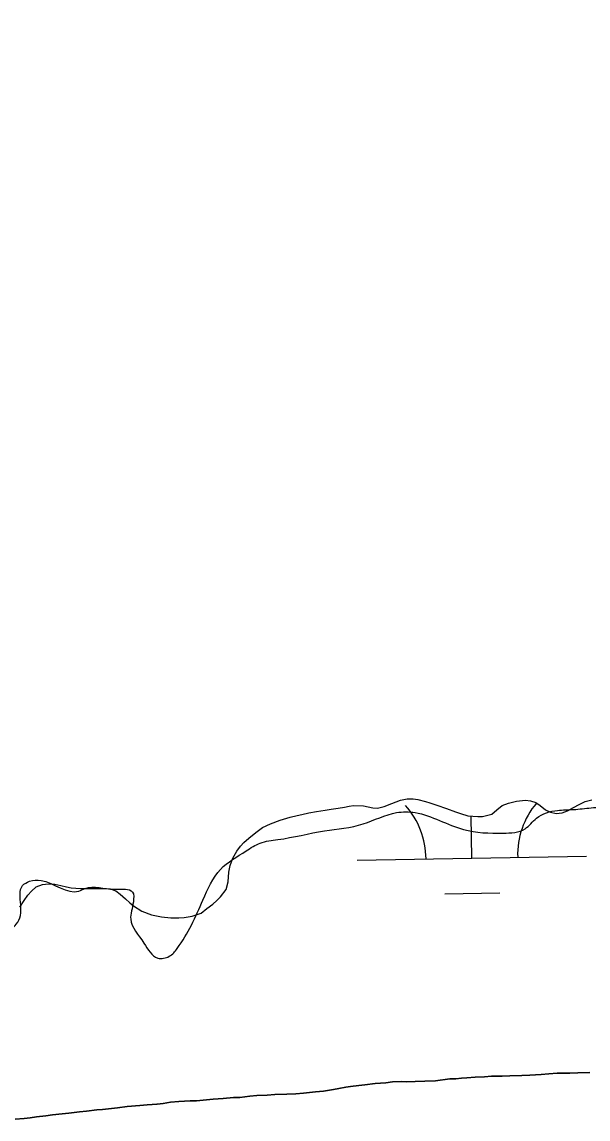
# Model space of a CAD drawing. Extents: x 3887375 to 3925618, y 296674 to 322633.
# Drawn here: x 3922118.9 to 3922365.9, y 315397.1 to 315875.7 of the extents above; entities that cross this region are included whole.
import ezdxf

# ---------------------------------------------------------------- set-up
doc = ezdxf.new("R2010")
doc.units = 0
for name, color, linetype in [('V-RIVR-EDGE', 7, 'Continuous'), ('V-TOPO-SHOR', 7, 'Continuous'), ('V-WETL-SWMP', 7, 'Continuous')]:
    doc.layers.add(name, color=color, linetype=linetype)

msp = doc.modelspace()

# ---------------------------------------------------------------- linework, layer by layer
at = {"layer": 'V-RIVR-EDGE'}
msp.add_spline([(3921912.46, 315848), (3921915.09, 315862.52), (3921914.74, 315875.19), (3921916.69, 315887.47), (3921920.57, 315902.04), (3921921.35, 315908.56), (3921921.36, 315912.79), (3921920.22, 315916.24), (3921921.01, 315924.68), (3921922.96, 315936.96), (3921922.59, 315943.1), (3921922.6, 315947.33), (3921923.37, 315949.63), (3921925.29, 315949.62), (3921927.96, 315944.63), (3921937.54, 315935.77), (3921944.45, 315935.76), (3921954.81, 315937.27), (3921958.28, 315943.4), (3921958.29, 315948.39), (3921957.93, 315954.53), (3921952.57, 315963.37), (3921948.75, 315969.52), (3921949.14, 315973.36), (3921954.14, 315976.8), (3921959.91, 315981.01), (3921960.31, 315987.53), (3921958.79, 315995.21), (3921958.07, 316014.4), (3921959.61, 316016.32), (3921964.6, 316017.07), (3921976.12, 316015.89), (3921979.58, 316020.49), (3921979.98, 316026.63), (3921975.78, 316036.24), (3921976.57, 316045.45), (3921975.45, 316057.35), (3921972.4, 316064.26), (3921968.18, 316066.19), (3921962.03, 316063.52), (3921954.73, 316058.17), (3921952.41, 316052.8), (3921948.56, 316045.9), (3921943.18, 316043.99), (3921939.72, 316044), (3921939.35, 316046.31), (3921939.36, 316050.91), (3921942.07, 316060.88), (3921944.76, 316063.18), (3921951.68, 316067), (3921955.91, 316071.98), (3921960.92, 316078.11), (3921960.94, 316087.7), (3921960.97, 316100.75), (3921961, 316112.27), (3921963.34, 316127.23), (3921964.91, 316139.89), (3921969.53, 316146.79), (3921976.45, 316152.15), (3921992.59, 316159.02), (3922000.66, 316163.6), (3922008.36, 316172.03), (3922010.3, 316181.23), (3922010.32, 316189.68), (3922008.03, 316193.14), (3922002.66, 316195.84), (3921994.22, 316195.47), (3921987.32, 316202.02), (3921984.27, 316208.93), (3921983.91, 316218.53), (3921983.93, 316227.74), (3921978.59, 316241.19), (3921975.93, 316250.4), (3921974.43, 316264.22), (3921974.45, 316272.67), (3921976, 316277.65), (3921979.07, 316281.1), (3921983.3, 316284.16), (3921987.15, 316288.76), (3921995.62, 316296.03), (3922002.93, 316305.99), (3922006.79, 316312.89), (3922013.72, 316320.55), (3922041.01, 316337.75), (3922056.38, 316345.01), (3922069.05, 316345.36), (3922089.01, 316346.84), (3922099.75, 316346.82), (3922107.81, 316346.03), (3922110.51, 316349.48), (3922119.35, 316356.36), (3922131.64, 316360.17), (3922150.07, 316362.43), (3922165.8, 316361.24), (3922180.38, 316357.36), (3922190.35, 316355.42), (3922201.87, 316354.62), (3922210.68, 316350.38), (3922211.45, 316348.08), (3922212.97, 316342.32), (3922219.87, 316338.46), (3922222.17, 316338.84), (3922232.16, 316342.65), (3922243.67, 316343.39), (3922253.65, 316342.6), (3922260.17, 316339.51), (3922264.38, 316335.28), (3922267.81, 316324.91), (3922267.8, 316321.45), (3922263.95, 316316.09), (3922255.11, 316311.89), (3922242.06, 316311.54), (3922225.94, 316312.73), (3922217.12, 316312.75), (3922209.44, 316311.24), (3922200.98, 316304.73), (3922197.51, 316301.29), (3922197.12, 316297.45), (3922198.65, 316293.99), (3922201.32, 316287.08), (3922201.69, 316283.24), (3922199.38, 316280.56), (3922194, 316279.42), (3922189, 316274.06), (3922182.46, 316266.01), (3922173.21, 316253.75), (3922168.22, 316250.31), (3922161.31, 316249.56), (3922156.7, 316249.19), (3922154.77, 316246.51), (3922154.76, 316242.28), (3922153.6, 316238.45), (3922145.15, 316233.1), (3922134.39, 316228.13), (3922129.01, 316228.15), (3922124.03, 316230.46), (3922120.2, 316233.93), (3922117.9, 316233.93), (3922112.9, 316231.26), (3922101.35, 316217.85), (3922094.81, 316210.96), (3922090.97, 316209.05), (3922085.21, 316207.91), (3922082.13, 316204.85), (3922082.12, 316201.4), (3922087.09, 316194.48), (3922087.09, 316191.79), (3922084.01, 316187.96), (3922076.31, 316179.92), (3922071.69, 316174.56), (3922071.29, 316168.42), (3922066.3, 316164.97), (3922065.51, 316155.76), (3922062.42, 316150.4), (3922059.73, 316146.18), (3922050.89, 316143.52), (3922043.98, 316142.38), (3922038.6, 316138.94), (3922037.44, 316135.11), (3922035.87, 316123.98), (3922035.48, 316118.23), (3922035.85, 316113.62), (3922040.05, 316103.63), (3922040.04, 316100.18), (3922040.02, 316092.5), (3922040.39, 316086.36), (3922041.52, 316078.29), (3922039.95, 316065.25), (3922036.48, 316057.58), (3922031.47, 316051.07), (3922023.4, 316046.48), (3922020.7, 316041.88), (3922020.31, 316036.51), (3922022.95, 316019.23), (3922028.67, 316003.87), (3922032.08, 315988.12), (3922033.57, 315968.54), (3922038.88, 315940.9), (3922044.99, 315928.22), (3922052.65, 315922.06), (3922055.72, 315922.43), (3922077.26, 315941.57), (3922107.27, 315970.28), (3922114.56, 315970.26), (3922122.23, 315967.56), (3922131.41, 315955.64), (3922136.36, 315939.89), (3922136.33, 315926.84), (3922132.85, 315916.48), (3922127.07, 315909.21), (3922117.45, 315899.63), (3922112.83, 315890.05), (3922105.51, 315880.47), (3922103.96, 315873.57), (3922103.55, 315864.74), (3922107.76, 315858.21), (3922108.5, 315849.76), (3922102.35, 315844.4), (3922094.67, 315843.27), (3922086.61, 315842.14), (3922079.3, 315836.4), (3922068.52, 315821.07), (3922059.28, 315812.27), (3922055.06, 315812.28), (3922050.86, 315819.58), (3922043.59, 315828.43), (3922037.44, 315826.52), (3922037.05, 315823.07), (3922036.28, 315821.15), (3922039.32, 315809.25), (3922050.42, 315798.86), (3922051.18, 315794.63), (3922051.16, 315786.57), (3922048.06, 315775.07), (3922043.44, 315768.55), (3922038.44, 315765.88), (3922036.12, 315759.36), (3922034.18, 315750.54), (3922033.75, 315729.05), (3922034.47, 315712.16), (3922037.54, 315711.38), (3922045.22, 315710.98), (3922053.26, 315704.05), (3922060.14, 315692.14), (3922060.12, 315684.46), (3922055.49, 315677.18), (3922048.96, 315673.74), (3922048.18, 315667.22), (3922048.92, 315657.62), (3922056.96, 315648.39), (3922062.3, 315634.94), (3922063.04, 315624.19), (3922063.01, 315611.14), (3922057.62, 315605.78), (3922051.86, 315603.88), (3922048, 315594.68), (3922047.98, 315588.15), (3922049.44, 315557.06), (3922049.4, 315542.09), (3922056.27, 315525.19), (3922066.21, 315510.19), (3922078.46, 315495.58), (3922082.3, 315496.34), (3922090.76, 315502.84), (3922094.98, 315502.83), (3922100.73, 315498.59), (3922102.62, 315490.15), (3922106.44, 315482.46), (3922111.81, 315479.76), (3922116.42, 315482.05), (3922118.36, 315490.49), (3922119.15, 315498.93), (3922122.23, 315500.84), (3922127.22, 315501.22), (3922143.71, 315496.57), (3922146.4, 315497.71), (3922159.45, 315497.3), (3922167.12, 315496.13), (3922167.49, 315491.9), (3922166.32, 315484.23), (3922172.05, 315473.85), (3922178.18, 315467.31), (3922183.17, 315468.07), (3922186.63, 315471.52), (3922197.82, 315492.6), (3922205.53, 315506.01), (3922216.68, 315514.04), (3922222.82, 315517.48), (3922230.5, 315519), (3922250.86, 315522.79), (3922267.75, 315525.82), (3922282.35, 315530.77), (3922290.41, 315530.75), (3922311.5, 315523.4), (3922328.77, 315521.83), (3922338.37, 315523.72), (3922343.37, 315528.32), (3922352.59, 315531.75), (3922359.5, 315532.11), (3922367.18, 315532.86), (3922375.62, 315532.46), (3922384.82, 315528.98), (3922392.87, 315525.12), (3922399, 315518.2), (3922405.13, 315517.42), (3922407.06, 315520.1), (3922407.47, 315532.38), (3922409.44, 315550.41), (3922412.14, 315555.78), (3922415.99, 315559.61), (3922422.9, 315562.28), (3922431.35, 315563.79), (3922448.62, 315564.13), (3922464.37, 315567.93), (3922481.28, 315577.1), (3922487.42, 315579.77), (3922495.87, 315580.52), (3922508.53, 315580.11), (3922520.04, 315575.86), (3922527.33, 315576.22), (3922532.32, 315577.74), (3922542.32, 315585.78), (3922549.62, 315588.83), (3922559.99, 315589.19), (3922571.89, 315589.93), (3922580.73, 315594.9), (3922590.35, 315605.23), (3922598.82, 315616.34), (3922605.36, 315624), (3922616.52, 315632.8), (3922623.43, 315635.86), (3922631.88, 315635.84), (3922635.71, 315633.91), (3922647.97, 315625.05), (3922653.71, 315617.74), (3922659.43, 315605.06), (3922662.11, 315598.92), (3922667.46, 315592.76), (3922676.66, 315587.75), (3922682.8, 315586.58), (3922690.09, 315586.57), (3922696.23, 315584.25), (3922701.97, 315578.09), (3922714.23, 315570.77), (3922723.82, 315568.06), (3922734.57, 315567.26), (3922741.08, 315562.64), (3922745.67, 315556.49), (3922748.34, 315548.81), (3922749.86, 315544.2), (3922757.14, 315539.96), (3922770.58, 315539.16), (3922782.48, 315540.66), (3922788.62, 315542.18), (3922791.32, 315545.25), (3922792.13, 315562.52), (3922792.91, 315567.5), (3922795.22, 315569.8), (3922813.28, 315578.58), (3922845.55, 315590.4), (3922872.05, 315601.08), (3922883.19, 315603.36), (3922893.94, 315602.56), (3922906.6, 315600.23), (3922915.81, 315601.36), (3922920.8, 315601.35), (3922925.02, 315599.03), (3922929.24, 315599.02), (3922938.07, 315601.69), (3922949.97, 315602.04), (3922960.33, 315600.48), (3922971.07, 315597.77), (3922979.9, 315597.75), (3922990.25, 315595.42), (3923000.23, 315593.47), (3923012.51, 315594.21), (3923019.8, 315594.19), (3923030.16, 315591.87), (3923041.29, 315592.99), (3923050.52, 315598.72), (3923059.74, 315603.69), (3923065.12, 315605.21), (3923079.71, 315605.94), (3923093.52, 315605.91), (3923112.33, 315604.33), (3923136.11, 315598.9), (3923144.55, 315595.8), (3923155.28, 315590.4), (3923166, 315581.17), (3923174.83, 315579.99), (3923187.5, 315582.65), (3923203.65, 315592.59), (3923214.41, 315601.39), (3923224.02, 315607.51)], degree=3, dxfattribs=at)
at = {"layer": 'V-TOPO-SHOR'}
for points in [[(3922265.83, 315411.76), (3922268.53, 315412.05), (3922272.98, 315412.54), (3922277.7, 315412.94), (3922280.58, 315413.32), (3922284.34, 315413.45), (3922286.44, 315413.39), (3922290.37, 315413.52), (3922294.57, 315413.65), (3922299.29, 315413.79), (3922305.48, 315414.64), (3922308.19, 315414.67), (3922310.64, 315414.88), (3922313, 315415.08), (3922316.66, 315415.38), (3922320.69, 315415.51), (3922323.74, 315415.72), (3922328.37, 315415.86), (3922331.7, 315415.98), (3922337.03, 315416.04), (3922340.43, 315416.25), (3922345.41, 315416.48), (3922348.73, 315416.78), (3922352.31, 315417.09), (3922357.91, 315417.14), (3922361.4, 315417.27), (3922366.56, 315417.42)], [(3922115.98, 315397.08), (3922119.82, 315397.39), (3922122.44, 315397.68), (3922125.23, 315398.06), (3922129.33, 315398.54), (3922132.21, 315398.92), (3922136.41, 315399.32), (3922139.29, 315399.7), (3922144, 315400.28), (3922146.97, 315400.57), (3922151.6, 315401.15), (3922154.04, 315401.26), (3922160.5, 315401.94), (3922164.78, 315402.51), (3922170.37, 315403.01), (3922173.52, 315403.22), (3922177.8, 315403.62), (3922180.42, 315403.82), (3922183.73, 315404.38), (3922187.31, 315404.69), (3922192.29, 315405), (3922195, 315405.03), (3922199.37, 315405.52), (3922202.34, 315405.73), (3922206.7, 315406.12), (3922211.16, 315406.43), (3922213.96, 315406.55), (3922218.32, 315407.12), (3922221.38, 315407.42), (3922225.92, 315407.56), (3922229.24, 315407.77), (3922234.48, 315407.92), (3922238.33, 315408.05), (3922241.73, 315408.35), (3922246.97, 315408.93), (3922250.38, 315409.23), (3922254.74, 315409.98), (3922257.19, 315410.35), (3922260.15, 315411), (3922262.25, 315411.28), (3922265.83, 315411.76)]]:
    msp.add_lwpolyline(points, dxfattribs=at)
at = {"layer": 'V-WETL-SWMP'}
for p, q in [((3922256.88, 315532.71), (3922259.58, 315533.18)), ((3922259.58, 315533.18), (3922261.58, 315533.64)), ((3922261.58, 315533.64), (3922263.59, 315533.83)), ((3922263.59, 315533.83), (3922267.88, 315533.71)), ((3922267.88, 315533.71), (3922271.91, 315532.88)), ((3922273.92, 315532.72), (3922276.97, 315533.46)), ((3922276.97, 315533.46), (3922280.27, 315534.72)), ((3922280.27, 315534.72), (3922284.02, 315536.16)), ((3922284.02, 315536.16), (3922286.98, 315536.8)), ((3922286.98, 315536.8), (3922289.6, 315536.74)), ((3922289.6, 315536.74), (3922291.61, 315536.5)), ((3922291.61, 315536.5), (3922294.86, 315535.66)), ((3922294.86, 315535.66), (3922296.87, 315534.99)), ((3922296.87, 315534.99), (3922299.86, 315533.97)), ((3922299.86, 315533.97), (3922304.15, 315532.62)), ((3922326.09, 315531.99), (3922328.43, 315533.85)), ((3922328.43, 315533.85), (3922331.13, 315534.84)), ((3922331.13, 315534.84), (3922334.7, 315535.75)), ((3922334.7, 315535.75), (3922338.63, 315536.23)), ((3922338.63, 315536.23), (3922340.73, 315535.91)), ((3922340.73, 315535.91), (3922343.1, 315535.15)), ((3922343.1, 315535.15), (3922344.95, 315533.94)), ((3922344.95, 315533.94), (3922347.24, 315531.96)), ((3922359.55, 315532.97), (3922361.9, 315534.31)), ((3922361.9, 315534.31), (3922364.59, 315535.56)), ((3922364.59, 315535.56), (3922367.55, 315536.38)), ((3922231.59, 315527.45), (3922235.86, 315528.72)), ((3922235.86, 315528.72), (3922238.91, 315529.45)), ((3922238.91, 315529.45), (3922240.92, 315530)), ((3922240.92, 315530), (3922243.97, 315530.65)), ((3922243.97, 315530.65), (3922247.37, 315531.29)), ((3922247.37, 315531.29), (3922251.21, 315531.86)), ((3922251.21, 315531.86), (3922253.74, 315532.24)), ((3922253.74, 315532.24), (3922256.88, 315532.71)), ((3922271.91, 315532.88), (3922273.92, 315532.72)), ((3922304.15, 315532.62), (3922308.01, 315531.18)), ((3922308.01, 315531.18), (3922310.21, 315530.41)), ((3922310.21, 315530.41), (3922313.45, 315529.4)), ((3922313.45, 315529.4), (3922317.82, 315529.01)), ((3922315.15, 315510.92), (3922314.83, 315529.28)), ((3922317.82, 315529.01), (3922319.83, 315529.04)), ((3922319.83, 315529.04), (3922323.93, 315530.13)), ((3922323.93, 315530.13), (3922326.09, 315531.99)), ((3922347.24, 315531.96), (3922349.52, 315531.02)), ((3922349.52, 315531.02), (3922351.98, 315530.44)), ((3922351.98, 315530.44), (3922354.59, 315530.73)), ((3922354.59, 315530.73), (3922356.95, 315531.54)), ((3922356.95, 315531.54), (3922359.55, 315532.97)), ((3922220.9, 315522.09), (3922223.76, 315524.22)), ((3922223.76, 315524.22), (3922227.24, 315525.92)), ((3922227.24, 315525.92), (3922231.59, 315527.45)), ((3922215.71, 315517.75), (3922217.79, 315519.61)), ((3922217.79, 315519.61), (3922220.9, 315522.09)), ((3922210.89, 315510.88), (3922212.6, 315513.96)), ((3922212.6, 315513.96), (3922214.24, 315516.16)), ((3922214.24, 315516.16), (3922215.71, 315517.75)), ((3922209.7, 315507.72), (3922210.89, 315510.88)), ((3922265.16, 315510.06), (3922365.14, 315511.78)), ((3922208.91, 315500.64), (3922209.12, 315504.74)), ((3922209.12, 315504.74), (3922209.7, 315507.72)), ((3922127.83, 315499.39), (3922130.45, 315499.77)), ((3922130.45, 315499.77), (3922133.24, 315499.54)), ((3922133.24, 315499.54), (3922135.87, 315498.96)), ((3922207.9, 315497.22), (3922208.91, 315500.64)), ((3922119.78, 315492.49), (3922121.5, 315494.78)), ((3922121.5, 315494.78), (3922123.05, 315496.54)), ((3922123.05, 315496.54), (3922125.13, 315498.4)), ((3922125.13, 315498.4), (3922127.83, 315499.39)), ((3922135.87, 315498.96), (3922138.33, 315498.37)), ((3922138.33, 315498.37), (3922140.34, 315497.96)), ((3922140.34, 315497.96), (3922144.36, 315497.65)), ((3922144.36, 315497.65), (3922146.37, 315497.59)), ((3922146.37, 315497.59), (3922149.52, 315497.71)), ((3922149.52, 315497.71), (3922151.79, 315497.65)), ((3922151.79, 315497.65), (3922154.94, 315497.68)), ((3922154.94, 315497.68), (3922157.38, 315497.53)), ((3922157.38, 315497.53), (3922159.84, 315496.69)), ((3922159.84, 315496.69), (3922161.69, 315495.22)), ((3922161.69, 315495.22), (3922164.07, 315493.15)), ((3922205.48, 315493.96), (3922207.9, 315497.22)), ((3922303.42, 315495.29), (3922327.41, 315495.7)), ((3922117.97, 315489.58), (3922119.78, 315492.49)), ((3922164.07, 315493.15), (3922165.93, 315491.34)), ((3922165.93, 315491.34), (3922167.52, 315490.04)), ((3922167.52, 315490.04), (3922171.12, 315487.72)), ((3922199.6, 315489), (3922202.11, 315490.77)), ((3922202.11, 315490.77), (3922203.93, 315492.37)), ((3922203.93, 315492.37), (3922205.48, 315493.96)), ((3922171.12, 315487.72), (3922175.34, 315486.11)), ((3922175.34, 315486.11), (3922179.8, 315485.37)), ((3922179.8, 315485.37), (3922183.83, 315484.89)), ((3922189.68, 315485.04), (3922193.08, 315485.52)), ((3922193.08, 315485.52), (3922197.09, 315486.96)), ((3922197.09, 315486.96), (3922199.6, 315489)), ((3922183.83, 315484.89), (3922187.32, 315484.84)), ((3922187.32, 315484.84), (3922189.68, 315485.04)), ((3922284.34, 315413.45), (3922280.58, 315413.32)), ((3922286.44, 315413.38), (3922284.34, 315413.45)), ((3922290.37, 315413.52), (3922286.44, 315413.38)), ((3922294.57, 315413.65), (3922290.37, 315413.52)), ((3922299.29, 315413.79), (3922294.57, 315413.65)), ((3922305.48, 315414.64), (3922299.29, 315413.79)), ((3922308.19, 315414.67), (3922305.48, 315414.64)), ((3922310.64, 315414.88), (3922308.19, 315414.67)), ((3922313, 315415.08), (3922310.64, 315414.88)), ((3922316.66, 315415.38), (3922313, 315415.08)), ((3922320.68, 315415.51), (3922316.66, 315415.38)), ((3922323.74, 315415.72), (3922320.68, 315415.51)), ((3922328.37, 315415.86), (3922323.74, 315415.72)), ((3922331.69, 315415.98), (3922328.37, 315415.86)), ((3922337.03, 315416.04), (3922331.69, 315415.98)), ((3922340.43, 315416.25), (3922337.03, 315416.04)), ((3922345.41, 315416.48), (3922340.43, 315416.25)), ((3922348.73, 315416.78), (3922345.41, 315416.48)), ((3922352.31, 315417.08), (3922348.73, 315416.78)), ((3922357.91, 315417.15), (3922352.31, 315417.08)), ((3922361.4, 315417.27), (3922357.91, 315417.15)), ((3922366.56, 315417.42), (3922361.4, 315417.27)), ((3922246.97, 315408.93), (3922241.73, 315408.35)), ((3922250.38, 315409.23), (3922246.97, 315408.93)), ((3922254.74, 315409.98), (3922250.38, 315409.23)), ((3922257.19, 315410.35), (3922254.74, 315409.98)), ((3922260.15, 315411), (3922257.19, 315410.35)), ((3922262.25, 315411.28), (3922260.15, 315411)), ((3922265.83, 315411.76), (3922262.25, 315411.28)), ((3922268.53, 315412.05), (3922265.83, 315411.76)), ((3922272.98, 315412.54), (3922268.53, 315412.05)), ((3922277.7, 315412.94), (3922272.98, 315412.54)), ((3922280.58, 315413.32), (3922277.7, 315412.94)), ((3922180.42, 315403.82), (3922177.79, 315403.62)), ((3922183.73, 315404.38), (3922180.42, 315403.82)), ((3922187.31, 315404.69), (3922183.73, 315404.38)), ((3922192.29, 315405), (3922187.31, 315404.69)), ((3922195, 315405.03), (3922192.29, 315405)), ((3922199.37, 315405.52), (3922195, 315405.03)), ((3922202.34, 315405.73), (3922199.37, 315405.52)), ((3922206.7, 315406.12), (3922202.34, 315405.73)), ((3922211.16, 315406.43), (3922206.7, 315406.12)), ((3922213.96, 315406.55), (3922211.16, 315406.43)), ((3922218.32, 315407.13), (3922213.96, 315406.55)), ((3922221.38, 315407.42), (3922218.32, 315407.13)), ((3922225.92, 315407.56), (3922221.38, 315407.42)), ((3922229.24, 315407.77), (3922225.92, 315407.56)), ((3922234.48, 315407.92), (3922229.24, 315407.77)), ((3922238.33, 315408.05), (3922234.48, 315407.92)), ((3922241.73, 315408.35), (3922238.33, 315408.05)), ((3922136.41, 315399.32), (3922132.21, 315398.92)), ((3922139.29, 315399.7), (3922136.41, 315399.32)), ((3922144, 315400.27), (3922139.29, 315399.7)), ((3922146.97, 315400.57), (3922144, 315400.27)), ((3922151.6, 315401.15), (3922146.97, 315400.57)), ((3922154.04, 315401.26), (3922151.6, 315401.15)), ((3922160.5, 315401.94), (3922154.04, 315401.26)), ((3922164.78, 315402.51), (3922160.5, 315401.94)), ((3922170.37, 315403.01), (3922164.78, 315402.51)), ((3922173.52, 315403.22), (3922170.37, 315403.01)), ((3922177.79, 315403.62), (3922173.52, 315403.22)), ((3922119.82, 315397.39), (3922115.97, 315397.08)), ((3922122.44, 315397.68), (3922119.82, 315397.39)), ((3922125.23, 315398.06), (3922122.44, 315397.68)), ((3922129.33, 315398.54), (3922125.23, 315398.06)), ((3922132.21, 315398.92), (3922129.33, 315398.54))]:
    msp.add_line(p, q, dxfattribs=at)
for centre, start, end in [((3922259.91, 315510.45), 0.2115, 41.7552), ((3922370.38, 315512.35), 140.2115, 181.7552)]:
    msp.add_arc(centre, 35.25, start, end, dxfattribs=at)

doc.saveas('drawing.dxf')
